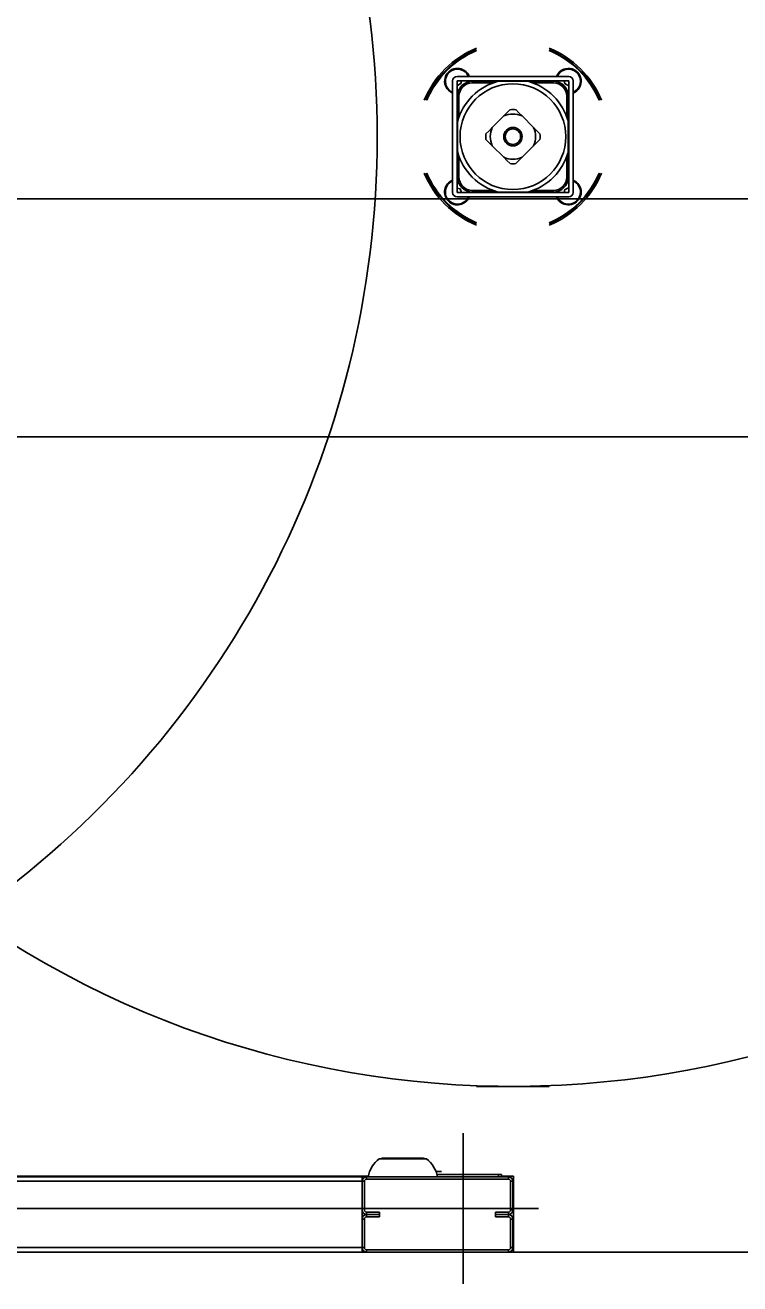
# Model space of a CAD drawing. Extents: x -264205 to -263659, y -1242401 to -1242060.
# Drawn here: x -263851.938 to -263851.488, y -1242241.991 to -1242241.198 of the extents above; entities that cross this region are included whole.
import ezdxf

# ---------------------------------------------------------------- set-up
doc = ezdxf.new("R2010")
doc.units = 0
doc.layers.add('OBRUBNIKY_KOMUNIKACIE_PROJEKT', color=7, linetype='Continuous')
doc.layers.add('SITUACIA_DSP_2D', color=7, linetype='Continuous')

msp = doc.modelspace()

# ---------------------------------------------------------------- linework, layer by layer
at = {"layer": 'OBRUBNIKY_KOMUNIKACIE_PROJEKT'}
msp.add_line((-263822.78979, -1242241.45725), (-263894.96779, -1242241.45725), dxfattribs=at)
at = {"layer": 'SITUACIA_DSP_2D'}
for p, q in [((-263851.66874, -1242241.30326), (-263851.66874, -1242241.23296)), ((-263851.66589, -1242241.23011), (-263851.59559, -1242241.23011)), ((-263851.66589, -1242241.30326), (-263851.66589, -1242241.23296)), ((-263851.66589, -1242241.23296), (-263851.59559, -1242241.23296)), ((-263851.66325, -1242241.23445), (-263851.66331, -1242241.23296)), ((-263851.65925, -1242241.22911), (-263851.65872, -1242241.23011)), ((-263851.65808, -1242241.23296), (-263851.65808, -1242241.23339)), ((-263851.6576, -1242241.2333), (-263851.6576, -1242241.23296)), ((-263851.65616, -1242241.23414), (-263851.65616, -1242241.23319)), ((-263851.64028, -1242241.23319), (-263851.65616, -1242241.23319)), ((-263851.6376, -1242241.23319), (-263851.64011, -1242241.23319)), ((-263851.6323, -1242241.23319), (-263851.6376, -1242241.23319)), ((-263851.62708, -1242241.23319), (-263851.6323, -1242241.23319)), ((-263851.62138, -1242241.23319), (-263851.62708, -1242241.23319)), ((-263851.60533, -1242241.23319), (-263851.62121, -1242241.23319)), ((-263851.60533, -1242241.23319), (-263851.60533, -1242241.23414)), ((-263851.60389, -1242241.23296), (-263851.60389, -1242241.2333)), ((-263851.60341, -1242241.23339), (-263851.60341, -1242241.23296)), ((-263851.59818, -1242241.23296), (-263851.59831, -1242241.23431)), ((-263851.59559, -1242241.23296), (-263851.59559, -1242241.30326)), ((-263851.59274, -1242241.23296), (-263851.59274, -1242241.30326)), ((-263851.67139, -1242241.23889), (-263851.67007, -1242241.23995)), ((-263851.67007, -1242241.23995), (-263851.66874, -1242241.24064)), ((-263851.66589, -1242241.23574), (-263851.66556, -1242241.23592)), ((-263851.66546, -1242241.24077), (-263851.66589, -1242241.24077)), ((-263851.66589, -1242241.24125), (-263851.66555, -1242241.24125)), ((-263851.66556, -1242241.23592), (-263851.66325, -1242241.23445)), ((-263851.65616, -1242241.23414), (-263851.64312, -1242241.23414)), ((-263851.61837, -1242241.23414), (-263851.60533, -1242241.23414)), ((-263851.59831, -1242241.23431), (-263851.59608, -1242241.23591)), ((-263851.59608, -1242241.23591), (-263851.59559, -1242241.23568)), ((-263851.59559, -1242241.24077), (-263851.59603, -1242241.24077)), ((-263851.59594, -1242241.24125), (-263851.59559, -1242241.24125)), ((-263851.66471, -1242241.24269), (-263851.66566, -1242241.24269)), ((-263851.66566, -1242241.24269), (-263851.66566, -1242241.25857)), ((-263851.66471, -1242241.25573), (-263851.66471, -1242241.24269)), ((-263851.59678, -1242241.24269), (-263851.59678, -1242241.25573)), ((-263851.59583, -1242241.24269), (-263851.59678, -1242241.24269)), ((-263851.59583, -1242241.25857), (-263851.59583, -1242241.24269)), ((-263851.63653, -1242241.25508), (-263851.64377, -1242241.26232)), ((-263851.63448, -1242241.25303), (-263851.63653, -1242241.25508)), ((-263851.63255, -1242241.2511), (-263851.63448, -1242241.25303)), ((-263851.62699, -1242241.25305), (-263851.62894, -1242241.2511)), ((-263851.62496, -1242241.25508), (-263851.62699, -1242241.25305)), ((-263851.61772, -1242241.26232), (-263851.62496, -1242241.25508)), ((-263851.66566, -1242241.25874), (-263851.66566, -1242241.26444)), ((-263851.66566, -1242241.26444), (-263851.66566, -1242241.26966)), ((-263851.6458, -1242241.26435), (-263851.64775, -1242241.2663)), ((-263851.64377, -1242241.26232), (-263851.6458, -1242241.26435)), ((-263851.61567, -1242241.26437), (-263851.61772, -1242241.26232)), ((-263851.61374, -1242241.2663), (-263851.61567, -1242241.26437)), ((-263851.59583, -1242241.26444), (-263851.59583, -1242241.25874)), ((-263851.59583, -1242241.26978), (-263851.59583, -1242241.26444)), ((-263851.66566, -1242241.26966), (-263851.66566, -1242241.27496)), ((-263851.64775, -1242241.26991), (-263851.64582, -1242241.27184)), ((-263851.64582, -1242241.27184), (-263851.64377, -1242241.27389)), ((-263851.61772, -1242241.27389), (-263851.61569, -1242241.27186)), ((-263851.61569, -1242241.27186), (-263851.61374, -1242241.26991)), ((-263851.59583, -1242241.27496), (-263851.59583, -1242241.26978)), ((-263851.66566, -1242241.27496), (-263851.66566, -1242241.27747)), ((-263851.66566, -1242241.27764), (-263851.66566, -1242241.29352)), ((-263851.66471, -1242241.29352), (-263851.66471, -1242241.28048)), ((-263851.64377, -1242241.27389), (-263851.63653, -1242241.28113)), ((-263851.63653, -1242241.28113), (-263851.6345, -1242241.28316)), ((-263851.62701, -1242241.28318), (-263851.62496, -1242241.28113)), ((-263851.62496, -1242241.28113), (-263851.61772, -1242241.27389)), ((-263851.59678, -1242241.28048), (-263851.59678, -1242241.29352)), ((-263851.59583, -1242241.27747), (-263851.59583, -1242241.27496)), ((-263851.59583, -1242241.29352), (-263851.59583, -1242241.27764)), ((-263851.6345, -1242241.28316), (-263851.63255, -1242241.28511)), ((-263851.62894, -1242241.28511), (-263851.62701, -1242241.28318)), ((-263851.66555, -1242241.29496), (-263851.66589, -1242241.29497)), ((-263851.66589, -1242241.29544), (-263851.66546, -1242241.29544)), ((-263851.66471, -1242241.29352), (-263851.66566, -1242241.29352)), ((-263851.59583, -1242241.29352), (-263851.59678, -1242241.29352)), ((-263851.59603, -1242241.29544), (-263851.59598, -1242241.29544)), ((-263851.59598, -1242241.29544), (-263851.59559, -1242241.29544)), ((-263851.59559, -1242241.29497), (-263851.59594, -1242241.29496)), ((-263851.66392, -1242241.30093), (-263851.66589, -1242241.30059)), ((-263851.59559, -1242241.30326), (-263851.66589, -1242241.30326)), ((-263851.66306, -1242241.30326), (-263851.66392, -1242241.30093)), ((-263851.65808, -1242241.30282), (-263851.65808, -1242241.30295)), ((-263851.65808, -1242241.30295), (-263851.65808, -1242241.30326)), ((-263851.6576, -1242241.30326), (-263851.6576, -1242241.30291)), ((-263851.64312, -1242241.30207), (-263851.65616, -1242241.30207)), ((-263851.65616, -1242241.30207), (-263851.65616, -1242241.30302)), ((-263851.65616, -1242241.30302), (-263851.64028, -1242241.30302)), ((-263851.64011, -1242241.30302), (-263851.6376, -1242241.30302)), ((-263851.6376, -1242241.30302), (-263851.63242, -1242241.30302)), ((-263851.63242, -1242241.30302), (-263851.62708, -1242241.30302)), ((-263851.62708, -1242241.30302), (-263851.62138, -1242241.30302)), ((-263851.62121, -1242241.30302), (-263851.60533, -1242241.30302)), ((-263851.60533, -1242241.30207), (-263851.61837, -1242241.30207)), ((-263851.60533, -1242241.30302), (-263851.60533, -1242241.30207)), ((-263851.60389, -1242241.30291), (-263851.60389, -1242241.30326)), ((-263851.60341, -1242241.30326), (-263851.60341, -1242241.30282)), ((-263851.59817, -1242241.30163), (-263851.59819, -1242241.30326)), ((-263851.59577, -1242241.30029), (-263851.59817, -1242241.30163)), ((-263851.59559, -1242241.3004), (-263851.59577, -1242241.30029)), ((-263894.58097, -1242241.30722), (-263822.78979, -1242241.30722)), ((-263851.59559, -1242241.30611), (-263851.66589, -1242241.30611)), ((-263851.60328, -1242241.30611), (-263851.60259, -1242241.30744)), ((-263851.60259, -1242241.30744), (-263851.60152, -1242241.30875)), ((-263822.78979, -1242241.45724), (-263894.96779, -1242241.45724)), ((-263851.6078, -1242241.86661), (-263851.65369, -1242241.86661)), ((-263851.66209, -1242241.99106), (-263851.66209, -1242241.89606)), ((-263851.71501, -1242241.91221), (-263851.68518, -1242241.91221)), ((-263851.71386, -1242241.91221), (-263851.71352, -1242241.91202)), ((-263851.71352, -1242241.91202), (-263851.71288, -1242241.91189)), ((-263851.68731, -1242241.91189), (-263851.71288, -1242241.91189)), ((-263851.68731, -1242241.91189), (-263851.68666, -1242241.91202)), ((-263851.68666, -1242241.91202), (-263851.68633, -1242241.91221)), ((-263851.97274, -1242241.92313), (-263851.72185, -1242241.92313)), ((-263851.72574, -1242241.92361), (-263851.97274, -1242241.92361)), ((-263851.72574, -1242241.92361), (-263851.72574, -1242241.92646)), ((-263851.72289, -1242241.92503), (-263851.72289, -1242241.92361)), ((-263851.72289, -1242241.92361), (-263851.63359, -1242241.92361)), ((-263851.67919, -1242241.92028), (-263851.67885, -1242241.92028)), ((-263851.67887, -1242241.92114), (-263851.67886, -1242241.92068)), ((-263851.67886, -1242241.92068), (-263851.67885, -1242241.92028)), ((-263851.67571, -1242241.92028), (-263851.67885, -1242241.92028)), ((-263851.67563, -1242241.92209), (-263851.6786, -1242241.92209)), ((-263851.63977, -1242241.92218), (-263851.67857, -1242241.92218)), ((-263851.63977, -1242241.92361), (-263851.63977, -1242241.92218)), ((-263851.63787, -1242241.92218), (-263851.63977, -1242241.92218)), ((-263851.63787, -1242241.92361), (-263851.63787, -1242241.92218)), ((-263851.63787, -1242241.92313), (-263851.63027, -1242241.92313)), ((-263851.63359, -1242241.92361), (-263851.63359, -1242241.92503)), ((-263851.63027, -1242241.92313), (-263851.63027, -1242241.97111)), ((-263851.72574, -1242241.92646), (-263851.97274, -1242241.92646)), ((-263851.72574, -1242241.92646), (-263851.72432, -1242241.92646)), ((-263851.72574, -1242241.94451), (-263851.72574, -1242241.92646)), ((-263851.72574, -1242241.92646), (-263851.72574, -1242241.95591)), ((-263851.72432, -1242241.94451), (-263851.72432, -1242241.92646)), ((-263851.72289, -1242241.92503), (-263851.63359, -1242241.92503)), ((-263851.63217, -1242241.92646), (-263851.63074, -1242241.92646)), ((-263851.63217, -1242241.92646), (-263851.63217, -1242241.94451)), ((-263851.63074, -1242241.92646), (-263851.63074, -1242241.94451)), ((-263851.61459, -1242241.94356), (-263851.97274, -1242241.94356)), ((-263851.72289, -1242241.94736), (-263851.72289, -1242241.94593)), ((-263851.71482, -1242241.94593), (-263851.72289, -1242241.94593)), ((-263851.71482, -1242241.94736), (-263851.72289, -1242241.94736)), ((-263851.72289, -1242241.94878), (-263851.72289, -1242241.94736)), ((-263851.72289, -1242241.94736), (-263851.71482, -1242241.94736)), ((-263851.71482, -1242241.94736), (-263851.71482, -1242241.94593)), ((-263851.71482, -1242241.94878), (-263851.71482, -1242241.94736)), ((-263851.64167, -1242241.94593), (-263851.64167, -1242241.94736)), ((-263851.63359, -1242241.94593), (-263851.64167, -1242241.94593)), ((-263851.64167, -1242241.94736), (-263851.64167, -1242241.94878)), ((-263851.63359, -1242241.94736), (-263851.64167, -1242241.94736)), ((-263851.64167, -1242241.94736), (-263851.63359, -1242241.94736)), ((-263851.63359, -1242241.94593), (-263851.63359, -1242241.94736)), ((-263851.63359, -1242241.94736), (-263851.63359, -1242241.94878)), ((-263851.63074, -1242241.94451), (-263851.63217, -1242241.94451)), ((-263851.72574, -1242241.95021), (-263851.72432, -1242241.95021)), ((-263851.72574, -1242241.96826), (-263851.72574, -1242241.95021)), ((-263851.72432, -1242241.96826), (-263851.72432, -1242241.95021)), ((-263851.72289, -1242241.94878), (-263851.71482, -1242241.94878)), ((-263851.64167, -1242241.94878), (-263851.63359, -1242241.94878)), ((-263851.63217, -1242241.95021), (-263851.63074, -1242241.95021)), ((-263851.63217, -1242241.95021), (-263851.63217, -1242241.96826)), ((-263851.63074, -1242241.95021), (-263851.63074, -1242241.96826)), ((-263851.72574, -1242241.96826), (-263851.72574, -1242241.96161)), ((-263851.97274, -1242241.96826), (-263851.72574, -1242241.96826)), ((-263851.97274, -1242241.97111), (-263851.72574, -1242241.97111)), ((-263851.72574, -1242241.97111), (-263851.72574, -1242241.96826)), ((-263851.72432, -1242241.96826), (-263851.72574, -1242241.96826)), ((-263851.72289, -1242241.97111), (-263851.72574, -1242241.97111)), ((-263851.72289, -1242241.97111), (-263851.72289, -1242241.96968)), ((-263851.63359, -1242241.96968), (-263851.72289, -1242241.96968)), ((-263851.63359, -1242241.97111), (-263851.72289, -1242241.97111)), ((-263851.63359, -1242241.96968), (-263851.63359, -1242241.97111)), ((-263851.63027, -1242241.97111), (-263851.63359, -1242241.97111)), ((-263851.63074, -1242241.96826), (-263851.63217, -1242241.96826)), ((-263851.11611, -1242241.97111), (-263851.63027, -1242241.97111))]:
    msp.add_line(p, q, dxfattribs=at)
for radius in [0.0333, 0.0058, 0.00485]:
    msp.add_circle((-263851.63074, -1242241.26811), radius, dxfattribs=at)
for centre, radius, start, end in [((-263851.63074, -1242241.26811), 0.5985, 235.15038, 124.84962), ((-263852.31474, -1242241.26811), 0.5985, 304.85019, 55.14981), ((-263851.63074, -1242241.26811), 0.06033, 112.35319, 157.6468), ((-263851.63074, -1242241.26811), 0.05938, 112.73068, 157.26932), ((-263851.63074, -1242241.26811), 0.0589, 112.9244, 157.07561), ((-263851.63074, -1242241.26811), 0.06033, 22.3532, 67.64681), ((-263851.63074, -1242241.26811), 0.05938, 22.73068, 67.26932), ((-263851.63074, -1242241.26811), 0.0589, 22.92439, 67.0756), ((-263851.66568, -1242241.23318), 0.00807, 22.33694, 225), ((-263851.66568, -1242241.23318), 0.0076, 32.31926, 246.18368), ((-263851.59581, -1242241.23318), 0.00807, 292.33694, 157.66306), ((-263851.59581, -1242241.23318), 0.0076, 324.35445, 156.18368), ((-263851.66589, -1242241.23296), 0.00285, 90, 180), ((-263851.65616, -1242241.24269), 0.0095, 90, 180), ((-263851.63074, -1242241.26811), 0.03615, 105.02022, 164.97979), ((-263851.63074, -1242241.26811), 0.03615, 15.02021, 74.97978), ((-263851.60533, -1242241.24269), 0.0095, 0, 90), ((-263851.59559, -1242241.23296), 0.00285, 0, 90), ((-263851.65616, -1242241.24269), 0.00855, 90, 180), ((-263851.60533, -1242241.24269), 0.00855, 0, 90), ((-263851.59581, -1242241.23318), 0.0076, 293.81632, 324.35445), ((-263851.63074, -1242241.26811), 0.01425, 66.03947, 113.96053), ((-263851.63074, -1242241.26811), 0.0171, 83.94244, 96.05756), ((-263851.63074, -1242241.26811), 0.01425, 156.03947, 203.96053), ((-263851.63074, -1242241.26811), 0.01425, 336.03947, 23.96053), ((-263851.63074, -1242241.26811), 0.0171, 173.94245, 186.05755), ((-263851.63074, -1242241.26811), 0.0171, 353.94245, 6.05755), ((-263851.63074, -1242241.26811), 0.03615, 195.02021, 254.97978), ((-263851.63074, -1242241.26811), 0.01425, 246.03947, 293.96053), ((-263851.63074, -1242241.26811), 0.03615, 285.02022, 344.97979), ((-263851.63074, -1242241.26811), 0.0171, 263.94244, 276.05756), ((-263851.63074, -1242241.26811), 0.06033, 202.3532, 247.64681), ((-263851.63074, -1242241.26811), 0.05938, 202.73068, 225), ((-263851.63074, -1242241.26811), 0.0589, 202.92439, 225), ((-263851.66568, -1242241.30304), 0.00807, 112.33694, 225), ((-263851.66568, -1242241.30304), 0.0076, 113.81632, 336.18368), ((-263851.65616, -1242241.29352), 0.0095, 180, 270), ((-263851.65616, -1242241.29352), 0.00855, 180, 270), ((-263851.63074, -1242241.26811), 0.06033, 292.35319, 337.6468), ((-263851.63074, -1242241.26811), 0.0589, 292.9244, 337.07561), ((-263851.63074, -1242241.26811), 0.05938, 292.73068, 337.26932), ((-263851.60533, -1242241.29352), 0.00855, 270, 0), ((-263851.60533, -1242241.29352), 0.0095, 270, 0), ((-263851.59581, -1242241.30304), 0.00807, 225, 67.66306), ((-263851.59581, -1242241.30304), 0.0076, 29.14977, 66.18368), ((-263851.66589, -1242241.30326), 0.00285, 180, 270), ((-263851.59581, -1242241.30304), 0.0076, 203.81632, 29.14977), ((-263851.59559, -1242241.30326), 0.00285, 270, 0), ((-263851.63074, -1242241.26811), 0.05938, 225, 247.26932), ((-263851.63074, -1242241.26811), 0.0589, 225, 247.0756), ((-263851.66568, -1242241.30304), 0.00807, 225, 337.66306), ((-263851.70328, -1242241.92715), 0.019, 128.12879, 169.24413), ((-263851.69691, -1242241.92715), 0.019, 10.75587, 51.87121), ((-263851.72289, -1242241.92646), 0.00285, 90, 180), ((-263851.67572, -1242241.92209), 0.000095, 270, 0), ((-263851.63359, -1242241.92646), 0.00285, 0, 90), ((-263851.72289, -1242241.92646), 0.00143, 90, 180), ((-263851.63359, -1242241.92646), 0.00143, 0, 90), ((-263851.72289, -1242241.94451), 0.00285, 180, 270), ((-263851.72289, -1242241.95021), 0.00285, 90, 180), ((-263851.72289, -1242241.94451), 0.00143, 180, 270), ((-263851.63359, -1242241.94451), 0.00143, 270, 0), ((-263851.63359, -1242241.94451), 0.00285, 270, 0), ((-263851.63359, -1242241.95021), 0.00285, 0, 90), ((-263851.72289, -1242241.95021), 0.00143, 90, 180), ((-263851.63359, -1242241.95021), 0.00143, 0, 90), ((-263851.72289, -1242241.96826), 0.00285, 180, 270), ((-263851.72289, -1242241.96826), 0.00143, 180, 270), ((-263851.63359, -1242241.96826), 0.00285, 270, 0), ((-263851.63359, -1242241.96826), 0.00143, 270, 0)]:
    msp.add_arc(centre, radius, start, end, dxfattribs=at)

doc.saveas('drawing.dxf')
